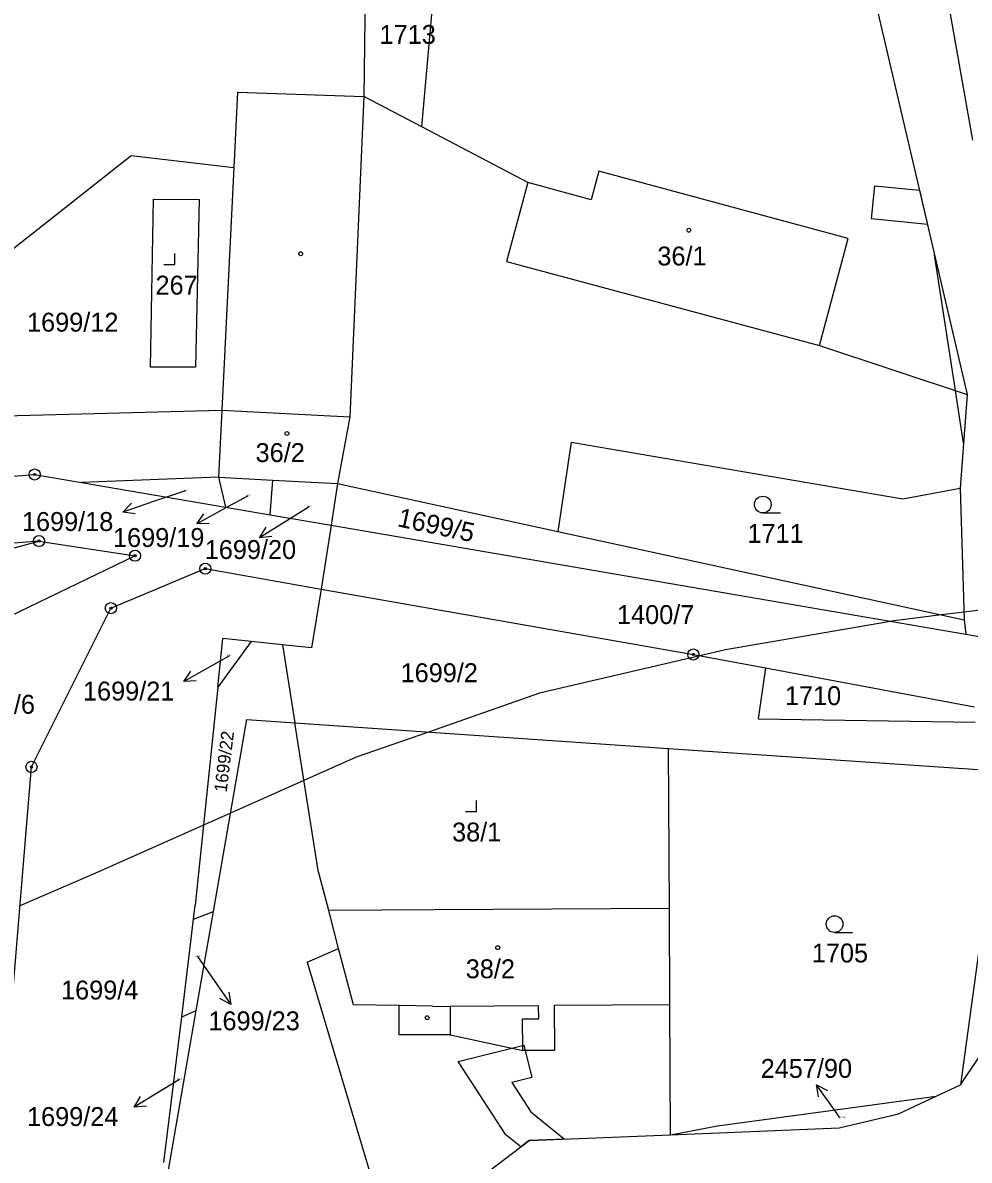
# Model space of a CAD drawing. Extents: x -546762 to -540209, y -1046851 to -1035694.
# Drawn here: x -542708.2 to -542623.1, y -1039379.4 to -1039277.1 of the extents above; entities that cross this region are included whole.
import ezdxf

# ---------------------------------------------------------------- set-up
doc = ezdxf.new("R2010")
doc.units = 0
for name, color, linetype in [('Vrstva 1', 7, 'Continuous'), ('Vrstva 16', 7, 'Continuous'), ('Vrstva 18', 7, 'Continuous'), ('Vrstva 19', 7, 'Continuous'), ('Vrstva 24', 7, 'Continuous'), ('Vrstva 25', 7, 'Continuous'), ('Vrstva 3', 7, 'Continuous'), ('Vrstva 30', 7, 'Continuous'), ('Vrstva 37', 7, 'Continuous'), ('Vrstva 4', 7, 'Continuous'), ('Vrstva 52', 7, 'Continuous'), ('Vrstva 6', 7, 'Continuous')]:
    doc.layers.add(name, color=color, linetype=linetype)

msp = doc.modelspace()

# ---------------------------------------------------------------- linework, layer by layer
at = {"layer": 'Vrstva 1'}
for p, q in [((-542626.05, -1039373.68), (-542623.88, -1039372.67)), ((-542645.71, -1039376.34), (-542626.05, -1039373.68)), ((-542629.45, -1039375.26), (-542626.05, -1039373.68)), ((-542649.96, -1039377.14), (-542645.71, -1039376.34))]:
    msp.add_line(p, q, dxfattribs=at)
for points in [[(-542633.89, -1039265.15), (-542623.26, -1039310.57)], [(-542625.93, -1039269.87), (-542622.78, -1039287.69)], [(-542672.31, -1039286.5), (-542670.92, -1039270.92)], [(-542677.38, -1039272.05), (-542677.51, -1039283.77)], [(-542688.88, -1039283.37), (-542689.21, -1039290.14)], [(-542688.88, -1039283.37), (-542677.51, -1039283.77)], [(-542672.31, -1039286.5), (-542677.51, -1039283.77)], [(-542662.78, -1039291.51), (-542672.31, -1039286.5)], [(-542689.21, -1039290.14), (-542690.29, -1039311.96)], [(-542656.38, -1039290.49), (-542657.07, -1039293.05)], [(-542633.96, -1039296.54), (-542656.38, -1039290.49)], [(-542657.07, -1039293.05), (-542662.78, -1039291.51)], [(-542696.72, -1039308.1), (-542696.44, -1039293.01)], [(-542696.44, -1039293.01), (-542692.34, -1039293.03)], [(-542692.34, -1039293.03), (-542692.66, -1039308.11)], [(-542636.56, -1039306.17), (-542633.96, -1039296.54)], [(-542636.56, -1039306.17), (-542623.26, -1039310.57)], [(-542692.66, -1039308.11), (-542696.72, -1039308.1)], [(-542623.26, -1039310.57), (-542623.91, -1039318.99)], [(-542690.29, -1039311.96), (-542690.59, -1039318.01)], [(-542690.29, -1039311.96), (-542678.78, -1039312.57)], [(-542678.78, -1039312.57), (-542679.88, -1039318.58)], [(-542658.89, -1039314.86), (-542660.07, -1039322.89)], [(-542658.89, -1039314.86), (-542629.06, -1039319.95)], [(-542753.08, -1039321.37), (-542707.13, -1039317.76)], [(-542707.13, -1039317.76), (-542702.91, -1039318.48)], [(-542690.59, -1039318.01), (-542685.71, -1039318.27)], [(-542702.91, -1039318.48), (-542689.97, -1039320.7)], [(-542685.71, -1039318.27), (-542679.88, -1039318.58)], [(-542679.88, -1039318.58), (-542680.47, -1039322.33)], [(-542679.88, -1039318.58), (-542660.07, -1039322.89)], [(-542629.06, -1039319.95), (-542623.91, -1039318.99)], [(-542623.91, -1039318.99), (-542623.53, -1039330.83)], [(-542689.97, -1039320.7), (-542685.95, -1039321.39)], [(-542685.95, -1039321.39), (-542680.47, -1039322.33)], [(-542680.47, -1039322.33), (-542681.36, -1039328.06)], [(-542680.47, -1039322.33), (-542623.38, -1039332.13)], [(-542660.07, -1039322.89), (-542623.53, -1039330.83)], [(-542706.74, -1039323.75), (-542756.04, -1039327.71)], [(-542731.01, -1039330.32), (-542706.74, -1039323.75)], [(-542706.74, -1039323.75), (-542698.1, -1039325.07)], [(-542698.1, -1039325.07), (-542725.07, -1039338.1)], [(-542700.27, -1039329.78), (-542691.78, -1039326.23)], [(-542691.78, -1039326.23), (-542681.36, -1039328.06)], [(-542681.36, -1039328.06), (-542682.24, -1039333.35)], [(-542681.36, -1039328.06), (-542647.89, -1039333.95)], [(-542707.41, -1039344.06), (-542700.27, -1039329.78)], [(-542623.53, -1039330.83), (-542623.38, -1039332.13)], [(-542623.38, -1039332.13), (-542610.36, -1039334.36)], [(-542690.65, -1039336.9), (-542690.2, -1039332.52)], [(-542687.67, -1039332.78), (-542690.2, -1039332.52)], [(-542684.85, -1039333.08), (-542687.67, -1039332.78)], [(-542682.24, -1039333.35), (-542684.85, -1039333.08)], [(-542647.89, -1039333.95), (-542641.42, -1039335.16)], [(-542641.42, -1039335.16), (-542622.62, -1039338.66)], [(-542690.65, -1039336.9), (-542692.68, -1039356.49)], [(-542691.05, -1039357.06), (-542688.06, -1039339.81)], [(-542688.06, -1039339.81), (-542683.73, -1039340.11)], [(-542683.73, -1039340.11), (-542650.12, -1039342.4)], [(-542681.62, -1039353.38), (-542683.73, -1039340.11)], [(-542650.12, -1039342.4), (-542622.27, -1039344.3)], [(-542650.05, -1039356.81), (-542650.12, -1039342.4)], [(-542715.32, -1039439.55), (-542707.41, -1039344.06)], [(-542680.68, -1039356.98), (-542681.62, -1039353.38)], [(-542623.88, -1039372.67), (-542612.46, -1039355.63)], [(-542621.57, -1039355.75), (-542623.88, -1039372.67)], [(-542692.83, -1039357.76), (-542692.68, -1039356.49)], [(-542671.21, -1039356.92), (-542680.68, -1039356.98)], [(-542679.79, -1039360.38), (-542680.68, -1039356.98)], [(-542650.05, -1039356.81), (-542671.21, -1039356.92)], [(-542650.01, -1039365.46), (-542650.05, -1039356.81)], [(-542693.9, -1039366.55), (-542692.83, -1039357.76)], [(-542692.6, -1039365.98), (-542691.05, -1039357.06)], [(-542682.62, -1039361.62), (-542679.79, -1039360.38)], [(-542682.62, -1039361.62), (-542675.04, -1039387.07)], [(-542696.22, -1039386.89), (-542692.6, -1039365.98)], [(-542649.96, -1039377.14), (-542650.01, -1039365.46)], [(-542695.5, -1039379.63), (-542693.9, -1039366.55)], [(-542634.77, -1039376.52), (-542629.45, -1039375.26)], [(-542662.65, -1039377.66), (-542649.96, -1039377.14)], [(-542649.96, -1039377.14), (-542634.77, -1039376.52)], [(-542675.04, -1039387.07), (-542662.65, -1039377.66)]]:
    msp.add_lwpolyline(points, dxfattribs=at)
at = {"layer": 'Vrstva 16'}
for p, q in [((-542696.36, -1039320.17), (-542699.2, -1039321.14)), ((-542689.92, -1039320.76), (-542692.55, -1039322.21)), ((-542684.36, -1039321.86), (-542686.9, -1039323.46)), ((-542691.1, -1039334.91), (-542693.71, -1039336.39)), ((-542691.2, -1039362.97), (-542689.49, -1039365.43)), ((-542695.63, -1039373.1), (-542698.19, -1039374.66)), ((-542635.09, -1039375.1), (-542636.81, -1039372.65))]:
    msp.add_line(p, q, dxfattribs=at)
for points in [[(-542693.55, -1039319.22), (-542696.36, -1039320.17)], [(-542687.93, -1039319.67), (-542689.92, -1039320.76)], [(-542698.09, -1039321.29), (-542699.2, -1039321.14), (-542698.41, -1039320.34)], [(-542682.44, -1039320.66), (-542684.36, -1039321.86)], [(-542691.43, -1039322.16), (-542692.55, -1039322.21), (-542691.91, -1039321.29)], [(-542685.79, -1039323.35), (-542686.9, -1039323.46), (-542686.32, -1039322.5)], [(-542689.61, -1039334.06), (-542691.1, -1039334.91)], [(-542692.59, -1039336.33), (-542693.71, -1039336.39), (-542693.09, -1039335.46)], [(-542692.49, -1039361.12), (-542691.2, -1039362.97)], [(-542689.65, -1039364.33), (-542689.49, -1039365.43), (-542690.47, -1039364.9)], [(-542694.1, -1039372.17), (-542695.63, -1039373.1)], [(-542636.65, -1039373.75), (-542636.81, -1039372.65), (-542635.83, -1039373.18)], [(-542697.08, -1039374.57), (-542698.19, -1039374.66), (-542697.6, -1039373.71)], [(-542634.71, -1039375.63), (-542635.09, -1039375.1)]]:
    msp.add_lwpolyline(points, dxfattribs=at)
at = {"layer": 'Vrstva 24'}
for centre, radius in [((-542707.13, -1039317.76), 0.5), ((-542707.13, -1039317.76), 0.1), ((-542706.74, -1039323.75), 0.5), ((-542706.74, -1039323.75), 0.1), ((-542698.1, -1039325.07), 0.5), ((-542698.1, -1039325.07), 0.1), ((-542691.78, -1039326.23), 0.5), ((-542691.78, -1039326.23), 0.1), ((-542700.27, -1039329.78), 0.5), ((-542700.27, -1039329.78), 0.1), ((-542647.89, -1039333.95), 0.5), ((-542647.89, -1039333.95), 0.1), ((-542707.41, -1039344.06), 0.5), ((-542707.41, -1039344.06), 0.1)]:
    msp.add_circle(centre, radius, dxfattribs=at)
at = {"layer": 'Vrstva 25'}
for p, q in [((-542641.65, -1039321.21), (-542640.05, -1039321.21)), ((-542635.19, -1039358.95), (-542633.59, -1039358.95))]:
    msp.add_line(p, q, dxfattribs=at)
for points in [[(-542695.51, -1039298.88), (-542694.51, -1039298.88), (-542694.51, -1039297.88)], [(-542668.38, -1039348.07), (-542667.38, -1039348.07), (-542667.38, -1039347.07)]]:
    msp.add_lwpolyline(points, dxfattribs=at)
for centre, radius in [((-542648.3, -1039295.79), 0.175), ((-542683.2, -1039297.91), 0.175), ((-542684.44, -1039314.07), 0.175), ((-542641.65, -1039320.46), 0.75), ((-542635.19, -1039358.2), 0.75), ((-542665.48, -1039360.32), 0.175), ((-542671.83, -1039366.62), 0.175)]:
    msp.add_circle(centre, radius, dxfattribs=at)
at = {"layer": 'Vrstva 3'}
for points in [[(-542656.38, -1039290.49), (-542657.07, -1039293.05)], [(-542633.96, -1039296.54), (-542656.38, -1039290.49)], [(-542662.78, -1039291.51), (-542664.69, -1039298.59)], [(-542657.07, -1039293.05), (-542662.78, -1039291.51)], [(-542636.56, -1039306.17), (-542633.96, -1039296.54)], [(-542664.69, -1039298.59), (-542636.56, -1039306.17)], [(-542690.29, -1039311.96), (-542690.59, -1039318.01)], [(-542690.29, -1039311.96), (-542678.78, -1039312.57)], [(-542678.78, -1039312.57), (-542679.88, -1039318.58)], [(-542690.59, -1039318.01), (-542685.71, -1039318.27)], [(-542685.71, -1039318.27), (-542679.88, -1039318.58)], [(-542671.21, -1039356.92), (-542680.68, -1039356.98)], [(-542679.79, -1039360.38), (-542680.68, -1039356.98)], [(-542650.05, -1039356.81), (-542671.21, -1039356.92)], [(-542650.01, -1039365.46), (-542650.05, -1039356.81)], [(-542678.46, -1039365.45), (-542679.79, -1039360.38)], [(-542674.36, -1039365.52), (-542678.46, -1039365.45)], [(-542671.36, -1039365.57), (-542674.36, -1039365.52)], [(-542671.36, -1039365.57), (-542669.76, -1039365.6)], [(-542661.81, -1039365.56), (-542669.76, -1039365.6)], [(-542661.8, -1039366.71), (-542661.81, -1039365.56)], [(-542650.01, -1039365.46), (-542660.41, -1039365.51)], [(-542660.41, -1039365.51), (-542660.39, -1039369.56)], [(-542663.25, -1039366.72), (-542661.8, -1039366.71)], [(-542663.24, -1039369.57), (-542663.25, -1039366.72)], [(-542660.39, -1039369.56), (-542663.24, -1039369.57)]]:
    msp.add_lwpolyline(points, dxfattribs=at)
at = {"layer": 'Vrstva 30'}
for points in [[(-542631.87, -1039294.78), (-542631.57, -1039291.8), (-542627.56, -1039292.2), (-542626.84, -1039295.29), (-542631.87, -1039294.78)], [(-542623.6, -1039314.93), (-542624.32, -1039310.22), (-542626.2, -1039298.01), (-542623.26, -1039310.57), (-542623.6, -1039314.93)], [(-542664.76, -1039377.14), (-542669.03, -1039370.55), (-542663.15, -1039369.09), (-542662.43, -1039372.01), (-542664.23, -1039372.45), (-542662.5, -1039375.1), (-542659.49, -1039377.53), (-542662.65, -1039377.66), (-542663.4, -1039378.23), (-542664.76, -1039377.14)]]:
    msp.add_lwpolyline(points, dxfattribs=at)
at = {"layer": 'Vrstva 37'}
for centre in [(-542648.3, -1039295.79), (-542684.44, -1039314.07), (-542665.48, -1039360.32)]:
    msp.add_circle(centre, 0.175, dxfattribs=at)
at = {"layer": 'Vrstva 4'}
for points in [[(-542677.51, -1039283.77), (-542678.78, -1039312.57)], [(-542662.78, -1039291.51), (-542664.69, -1039298.59)], [(-542664.69, -1039298.59), (-542636.56, -1039306.17)], [(-542678.46, -1039365.45), (-542679.79, -1039360.38)], [(-542674.36, -1039365.52), (-542678.46, -1039365.45)], [(-542674.35, -1039368.17), (-542674.36, -1039365.52)], [(-542671.36, -1039365.57), (-542674.36, -1039365.52)], [(-542671.36, -1039365.57), (-542669.76, -1039365.6)], [(-542661.81, -1039365.56), (-542669.76, -1039365.6)], [(-542669.76, -1039365.6), (-542669.75, -1039368.15)], [(-542661.8, -1039366.71), (-542661.81, -1039365.56)], [(-542650.01, -1039365.46), (-542660.41, -1039365.51)], [(-542660.41, -1039365.51), (-542660.39, -1039369.56)], [(-542663.25, -1039366.72), (-542661.8, -1039366.71)], [(-542663.24, -1039369.57), (-542663.25, -1039366.72)], [(-542669.75, -1039368.15), (-542674.35, -1039368.17)], [(-542669.75, -1039368.15), (-542663.24, -1039369.57)], [(-542660.39, -1039369.56), (-542663.24, -1039369.57)]]:
    msp.add_lwpolyline(points, dxfattribs=at)
at = {"layer": 'Vrstva 52'}
msp.add_lwpolyline([(-542579.35, -1039327.09), (-542586.35, -1039327.47), (-542593.51, -1039327.85), (-542597.11, -1039328.05), (-542601.61, -1039328.29), (-542603.68, -1039328.43), (-542610, -1039328.86), (-542611.13, -1039328.94), (-542617.03, -1039329.34), (-542623.55, -1039330.14), (-542625.57, -1039330.39), (-542629.84, -1039330.91), (-542630.16, -1039330.97), (-542645, -1039333.52), (-542647.3, -1039334.06), (-542661.73, -1039337.44), (-542671.71, -1039340.93), (-542678.2, -1039343.2), (-542682.91, -1039345.29), (-542689.52, -1039348.23), (-542691.93, -1039349.31), (-542701.72, -1039353.66), (-542708.45, -1039356.57)], dxfattribs=at)
at = {"layer": 'Vrstva 6'}
for points in [[(-542710.7, -1039298.72), (-542698.44, -1039289.07)], [(-542698.44, -1039289.07), (-542689.21, -1039290.14)], [(-542712.13, -1039312.53), (-542690.29, -1039311.96)], [(-542690.59, -1039318.01), (-542702.91, -1039318.48)], [(-542690.59, -1039318.01), (-542689.97, -1039320.7)], [(-542685.95, -1039321.39), (-542685.71, -1039318.27)], [(-542687.67, -1039332.78), (-542690.65, -1039336.9)], [(-542684.85, -1039333.08), (-542683.73, -1039340.11)], [(-542641.42, -1039335.16), (-542642.06, -1039339.74)], [(-542642.06, -1039339.74), (-542622.54, -1039340.03)], [(-542692.83, -1039357.76), (-542691.05, -1039357.06)], [(-542693.9, -1039366.55), (-542692.6, -1039365.98)]]:
    msp.add_lwpolyline(points, dxfattribs=at)

# ---------------------------------------------------------------- texts
at = {"layer": 'Vrstva 16'}
for s, p in [('1699/18', (-542708.27, -1039322.84)), ('1699/19', (-542700.08, -1039324.28)), ('1699/20', (-542691.83, -1039325.36)), ('1699/21', (-542702.78, -1039338.09)), ('1699/23', (-542691.5, -1039367.75)), ('2457/90', (-542641.84, -1039372.03)), ('1699/24', (-542707.81, -1039376.36))]:
    msp.add_text(s, height=1.7, dxfattribs=at).set_placement(p)
at = {"layer": 'Vrstva 18'}
for s, height, p in [('1713', 1.7, (-542676.11, -1039279.03)), ('1699/12', 1.7, (-542707.81, -1039304.91)), ('1699/18', 0.1, (-542693.79, -1039319.22)), ('1699/19', 0.1, (-542688.17, -1039319.67)), ('1699/20', 0.1, (-542682.7, -1039320.66)), ('1711', 1.7, (-542643.03, -1039323.91)), ('1400/7', 1.7, (-542654.76, -1039331.21)), ('1699/21', 0.1, (-542689.85, -1039334.06)), ('1699/2', 1.7, (-542674.22, -1039336.44)), ('1400/6', 1.7, (-542714.05, -1039339.28)), ('1710', 1.7, (-542639.66, -1039338.5)), ('1705', 1.7, (-542637.24, -1039361.65)), ('1699/23', 0.1, (-542692.74, -1039361.12)), ('1699/4', 1.7, (-542704.75, -1039364.98)), ('1699/24', 0.1, (-542694.35, -1039372.17)), ('2457/90', 0.1, (-542634.71, -1039375.63))]:
    msp.add_text(s, height=height, dxfattribs=at).set_placement(p)
for s, height, rotation, p in [('1699/5', 1.7, 347.9948, (-542674.58, -1039322.41)), ('1699/22', 1.14, 83.0158, (-542689.86, -1039346.38))]:
    msp.add_text(s, height=height, rotation=rotation, dxfattribs=at).set_placement(p)
at = {"layer": 'Vrstva 19'}
for s, p in [('36/1', (-542651.13, -1039298.96)), ('267', (-542696.26, -1039301.58)), ('36/2', (-542687.26, -1039316.64)), ('38/1', (-542669.59, -1039350.77)), ('38/2', (-542668.36, -1039363.07))]:
    msp.add_text(s, height=1.7, dxfattribs=at).set_placement(p)

doc.saveas('drawing.dxf')
